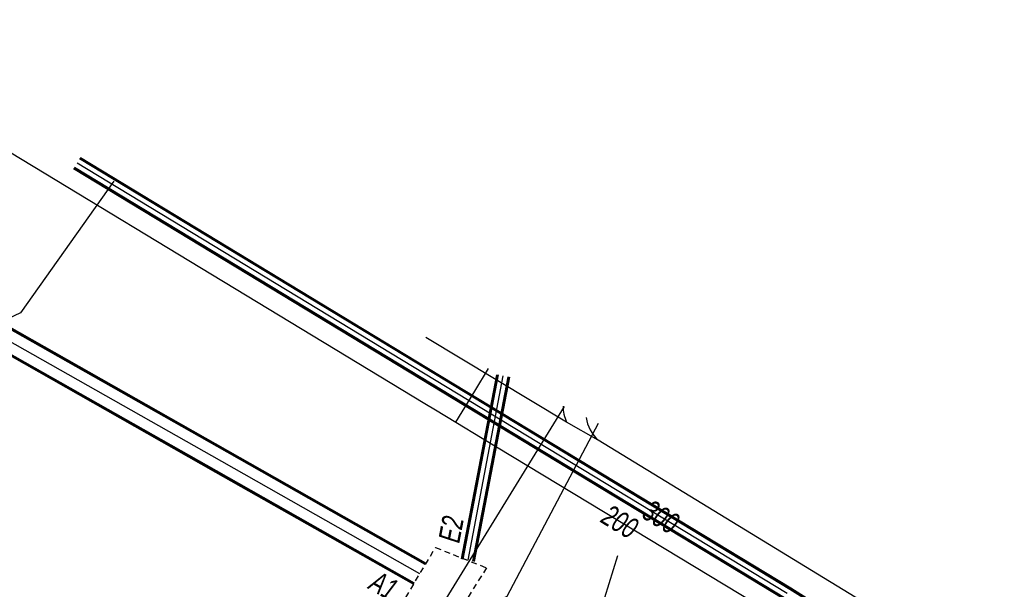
# Model space of a CAD drawing. Header units: metres. Extents: x 2695563 to 2696938, y 1260544 to 1262032.
# Tile 290 of 303: x 2696911 to 2696936, y 1261659 to 1261674. Entities that reach past the tile are written whole.
import ezdxf

# ---------------------------------------------------------------- set-up
doc = ezdxf.new("R2010")
doc.units = ezdxf.units.M
doc.linetypes.add('AUSGEZOGEN', pattern=[0])
doc.linetypes.add('STRICHLINIE2_S3', pattern=[0.25, 0.15, -0.1])
for name, color, linetype in [('AW_LK_Ein-Auslauftext', 24, 'AUSGEZOGEN'), ('AW_LK_Haltung', 24, 'AUSGEZOGEN'), ('AW_LK_Schacht Detaillinie', 24, 'AUSGEZOGEN'), ('EW_LK_Trasseabs', 1, 'AUSGEZOGEN'), ('GA_LK_Leitung', 32, 'AUSGEZOGEN'), ('GA_LK_Leitung_Text', 32, 'AUSGEZOGEN'), ('WA_LK_Leitung', 171, 'AUSGEZOGEN'), ('WA_LK_Leitung_Text', 171, 'AUSGEZOGEN')]:
    doc.layers.add(name, color=color, linetype=linetype)
doc.styles.add('ARIAL', font='arial.ttf')

msp = doc.modelspace()

# ---------------------------------------------------------------- linework, layer by layer
at = {"layer": 'AW_LK_Haltung', "linetype": 'AUSGEZOGEN', "transparency": 33554687}
for p, q in [((2696916.132, 1261662.747), (2696909.237, 1261666.653)), ((2696916.142, 1261662.765), (2696909.247, 1261666.671)), ((2696916.152, 1261662.783), (2696909.257, 1261666.689)), ((2696915.836, 1261662.225), (2696908.941, 1261666.131)), ((2696915.846, 1261662.243), (2696908.951, 1261666.149)), ((2696915.856, 1261662.261), (2696908.961, 1261666.167)), ((2696923.152, 1261664.767), (2696922.233, 1261659.972)), ((2696923.171, 1261664.763), (2696922.253, 1261659.968)), ((2696923.191, 1261664.76), (2696922.272, 1261659.964)), ((2696923.446, 1261664.711), (2696922.528, 1261659.916)), ((2696923.466, 1261664.707), (2696922.547, 1261659.912)), ((2696923.485, 1261664.703), (2696922.567, 1261659.908)), ((2696921.29, 1261659.825), (2696916.132, 1261662.747)), ((2696921.3, 1261659.843), (2696916.142, 1261662.765)), ((2696921.31, 1261659.861), (2696916.152, 1261662.783)), ((2696920.994, 1261659.303), (2696915.836, 1261662.225)), ((2696921.004, 1261659.321), (2696915.846, 1261662.243)), ((2696921.014, 1261659.339), (2696915.856, 1261662.261))]:
    msp.add_line(p, q, dxfattribs=at)
at = {"layer": 'AW_LK_Haltung', "color": 255, "transparency": 33554687}
for p, q in [((2696915.994, 1261662.504), (2696909.099, 1261666.41)), ((2696923.319, 1261664.735), (2696922.4, 1261659.94)), ((2696921.152, 1261659.582), (2696915.994, 1261662.504))]:
    msp.add_line(p, q, dxfattribs=at)
at = {"layer": 'AW_LK_Haltung', "color": 24, "linetype": 'AUSGEZOGEN', "transparency": 33554687}
msp.add_line((2696926.304, 1261660.056), (2696925.668, 1261658.026), dxfattribs=at)
for points in [[(2696913.181, 1261669.8), (2696910.755, 1261666.376), (2696910.213, 1261666.124)], [(2696925.797, 1261663.497), (2696923.422, 1261658.992), (2696923.082, 1261658.83)]]:
    msp.add_lwpolyline(points, dxfattribs=at)
at = {"layer": 'AW_LK_Schacht Detaillinie', "color": 24, "linetype": 'STRICHLINIE2_S3', "transparency": 33554687}
for p, q in [((2696920.79, 1261658.97), (2696921.56, 1261660.27)), ((2696921.56, 1261660.27), (2696922.89, 1261659.74)), ((2696922.89, 1261659.74), (2696921.92, 1261658.21))]:
    msp.add_line(p, q, dxfattribs=at)
at = {"layer": 'EW_LK_Trasseabs', "color": 1, "linetype": 'AUSGEZOGEN', "transparency": 33554687}
for p, q in [((2696924.977, 1261663.531), (2696921.314, 1261665.737)), ((2696924.912, 1261663.939), (2696920.52, 1261656.81)), ((2696925.795, 1261663.06), (2696924.977, 1261663.531)), ((2696936.376, 1261656.613), (2696925.795, 1261663.06))]:
    msp.add_line(p, q, dxfattribs=at)
for centre, radius, start, end in [((2696925.801, 1261663.929), 0.915, 178.5737, 205.81), ((2696926.534, 1261663.827), 1.065, 189.3491, 226.0407)]:
    msp.add_arc(centre, radius, start, end, dxfattribs=at)
at = {"layer": 'GA_LK_Leitung', "linetype": 'AUSGEZOGEN', "transparency": 33554687}
for p, q in [((2696912.293, 1261670.39), (2696921.034, 1261665.099)), ((2696912.302, 1261670.406), (2696921.044, 1261665.115)), ((2696912.312, 1261670.422), (2696921.053, 1261665.131)), ((2696912.137, 1261670.134), (2696920.879, 1261664.843)), ((2696912.147, 1261670.15), (2696920.888, 1261664.859)), ((2696912.157, 1261670.166), (2696920.898, 1261664.875)), ((2696921.034, 1261665.099), (2696930.793, 1261659.189)), ((2696921.044, 1261665.115), (2696930.803, 1261659.205)), ((2696921.053, 1261665.131), (2696930.812, 1261659.221)), ((2696920.879, 1261664.843), (2696930.636, 1261658.933)), ((2696920.888, 1261664.859), (2696930.645, 1261658.949)), ((2696920.898, 1261664.875), (2696930.655, 1261658.965)), ((2696930.793, 1261659.189), (2696932.424, 1261658.168)), ((2696930.803, 1261659.205), (2696932.434, 1261658.184)), ((2696930.812, 1261659.221), (2696932.444, 1261658.2))]:
    msp.add_line(p, q, dxfattribs=at)
at = {"layer": 'GA_LK_Leitung', "color": 255, "linetype": 'AUSGEZOGEN', "transparency": 33554687}
for p, q in [((2696912.225, 1261670.278), (2696920.966, 1261664.987)), ((2696920.966, 1261664.987), (2696930.724, 1261659.077))]:
    msp.add_line(p, q, dxfattribs=at)
at = {"layer": 'WA_LK_Leitung', "color": 7, "linetype": 'AUSGEZOGEN', "transparency": 33554687}
for points in [[(2696904.763, 1261674.006), (2696905.83, 1261673.37), (2696921.288, 1261664.016), (2696921.56, 1261663.851), (2696922.09, 1261663.53)], [(2696922.09, 1261663.53), (2696922.254, 1261663.8), (2696922.582, 1261664.341), (2696922.938, 1261664.926)], [(2696922.09, 1261663.53), (2696922.775, 1261663.116), (2696932.255, 1261657.386), (2696933.87, 1261656.41)]]:
    msp.add_lwpolyline(points, dxfattribs=at)

# ---------------------------------------------------------------- texts
at = {"layer": 'AW_LK_Ein-Auslauftext', "color": 24, "transparency": 33554687, "char_height": 0.55705, "attachment_point": 7, "style": 'ARIAL'}
for s, insert, width, rotation in [('\\A1;{\\fArial|i1|b0;\\H0.557054;\\W0.700000;\\C24;E2}\\P', (2696922.179, 1261660.365), 0.86376, 79.1568), ('\\A1;{\\fArial|i1|b0;\\H0.557054;\\W0.700000;\\C24;A1}\\P', (2696919.789, 1261659.205), 0.85544, 330.4683)]:
    msp.add_mtext(s, dxfattribs=dict(at, insert=insert, width=width, rotation=rotation))
at = {"layer": 'GA_LK_Leitung_Text', "color": 32, "transparency": 33554687, "insert": (2696927.43, 1261661.066), "char_height": 0.55825, "width": 1.11429, "attachment_point": 5, "rotation": 328.815, "style": 'ARIAL'}
msp.add_mtext('\\A1;{\\fArial|i1|b0;\\H0.558250;\\W0.700000;\\C32;300}\\P', dxfattribs=at)
at = {"layer": 'WA_LK_Leitung_Text', "color": 7, "transparency": 33554687, "insert": (2696926.365, 1261660.939), "char_height": 0.55426, "width": 1.10633, "attachment_point": 5, "rotation": 328.851, "style": 'ARIAL'}
msp.add_mtext('\\A1;{\\fArial|i1|b0;\\H0.554263;\\W0.700000;\\C7;200}\\P', dxfattribs=at)

doc.saveas('drawing.dxf')
